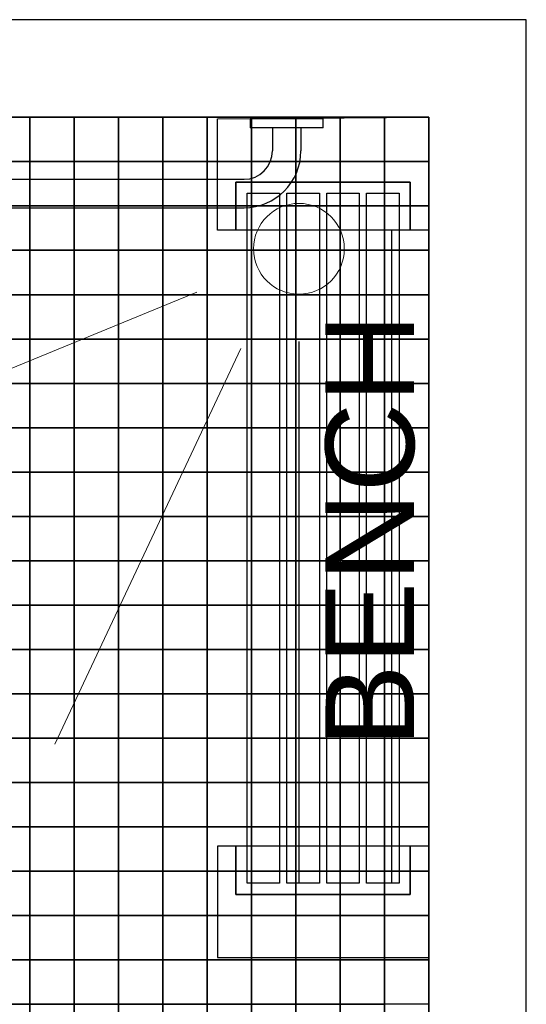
# Model space of a CAD drawing. Header units: millimetres. Extents: x -115474967 to 444143, y -74377 to 241828222.
# Tile 284 of 590: x -186451 to -185879, y 268518 to 269628. Entities that reach past the tile are written whole.
import ezdxf

# ---------------------------------------------------------------- set-up
doc = ezdxf.new("R2010")
doc.units = ezdxf.units.MM
doc.header["$MEASUREMENT"] = 0
for name, color, linetype in [('00-2 Fittings', 8, 'Continuous'), ('00-2 Walls', 4, 'Continuous'), ('00-3 Elev 02', 1, 'Continuous'), ('00-3 Elev 04', 8, 'Continuous'), ('FITT-SANT', 5, 'Continuous'), ('WINDOWS_AND_DOORS', 1, 'Continuous')]:
    doc.layers.add(name, color=color, linetype=linetype)
doc.layers.add('G-____-____-TEXT', color=231, linetype='Continuous', lineweight=5)
doc.styles.add('Arial_2', font='arial.ttf', dxfattribs={"height": 150})

msp = doc.modelspace()

# ---------------------------------------------------------------- linework, layer by layer
at = {"layer": '00-2 Fittings', "color": 9, "true_color": 0xc7c8ca}
for points in [[(-186439.4286, 269518.06066), (-186439.4286, 269468.06066), (-186489.4286, 269468.06066), (-186489.4286, 269518.06066)], [(-186389.4286, 269518.06066), (-186389.4286, 269468.06066), (-186439.4286, 269468.06066), (-186439.4286, 269518.06066)], [(-186339.4286, 269518.06066), (-186339.4286, 269468.06066), (-186389.4286, 269468.06066), (-186389.4286, 269518.06066)], [(-186289.4286, 269518.06066), (-186289.4286, 269468.06066), (-186339.4286, 269468.06066), (-186339.4286, 269518.06066)], [(-186239.4286, 269518.06066), (-186239.4286, 269468.06066), (-186289.4286, 269468.06066), (-186289.4286, 269518.06066)], [(-186189.4286, 269518.06066), (-186189.4286, 269468.06066), (-186239.4286, 269468.06066), (-186239.4286, 269518.06066)], [(-186139.4286, 269518.06066), (-186139.4286, 269468.06066), (-186189.4286, 269468.06066), (-186189.4286, 269518.06066)], [(-186089.4286, 269518.06066), (-186089.4286, 269468.06066), (-186139.4286, 269468.06066), (-186139.4286, 269518.06066)], [(-186039.4286, 269518.06066), (-186039.4286, 269468.06066), (-186089.4286, 269468.06066), (-186089.4286, 269518.06066)], [(-185989.4286, 269518.06044), (-185989.4286, 269468.06044), (-186039.4286, 269468.06044), (-186039.4286, 269518.06044)], [(-186439.4286, 269468.06066), (-186439.4286, 269418.06066), (-186489.4286, 269418.06066), (-186489.4286, 269468.06066)], [(-186389.4286, 269468.06066), (-186389.4286, 269418.06066), (-186439.4286, 269418.06066), (-186439.4286, 269468.06066)], [(-186339.4286, 269468.06066), (-186339.4286, 269418.06066), (-186389.4286, 269418.06066), (-186389.4286, 269468.06066)], [(-186289.4286, 269468.06066), (-186289.4286, 269418.06066), (-186339.4286, 269418.06066), (-186339.4286, 269468.06066)], [(-186239.4286, 269468.06066), (-186239.4286, 269418.06066), (-186289.4286, 269418.06066), (-186289.4286, 269468.06066)], [(-186189.4286, 269468.06066), (-186189.4286, 269418.06066), (-186239.4286, 269418.06066), (-186239.4286, 269468.06066)], [(-186139.4286, 269468.06066), (-186139.4286, 269418.06066), (-186189.4286, 269418.06066), (-186189.4286, 269468.06066)], [(-186089.4286, 269468.06066), (-186089.4286, 269418.06066), (-186139.4286, 269418.06066), (-186139.4286, 269468.06066)], [(-186039.4286, 269468.06066), (-186039.4286, 269418.06066), (-186089.4286, 269418.06066), (-186089.4286, 269468.06066)], [(-185989.4286, 269468.06044), (-185989.4286, 269418.06044), (-186039.4286, 269418.06044), (-186039.4286, 269468.06044)], [(-186439.4286, 269418.06066), (-186439.4286, 269368.06066), (-186489.4286, 269368.06066), (-186489.4286, 269418.06066)], [(-186389.4286, 269418.06066), (-186389.4286, 269368.06066), (-186439.4286, 269368.06066), (-186439.4286, 269418.06066)], [(-186339.4286, 269418.06066), (-186339.4286, 269368.06066), (-186389.4286, 269368.06066), (-186389.4286, 269418.06066)], [(-186289.4286, 269418.06066), (-186289.4286, 269368.06066), (-186339.4286, 269368.06066), (-186339.4286, 269418.06066)], [(-186239.4286, 269418.06066), (-186239.4286, 269368.06066), (-186289.4286, 269368.06066), (-186289.4286, 269418.06066)], [(-186189.4286, 269418.06066), (-186189.4286, 269368.06066), (-186239.4286, 269368.06066), (-186239.4286, 269418.06066)], [(-186139.4286, 269418.06066), (-186139.4286, 269368.06066), (-186189.4286, 269368.06066), (-186189.4286, 269418.06066)], [(-186089.4286, 269418.06066), (-186089.4286, 269368.06066), (-186139.4286, 269368.06066), (-186139.4286, 269418.06066)], [(-186039.4286, 269418.06066), (-186039.4286, 269368.06066), (-186089.4286, 269368.06066), (-186089.4286, 269418.06066)], [(-185989.4286, 269418.06044), (-185989.4286, 269368.06044), (-186039.4286, 269368.06044), (-186039.4286, 269418.06044)], [(-186439.4286, 269368.06066), (-186439.4286, 269318.06066), (-186489.4286, 269318.06066), (-186489.4286, 269368.06066)], [(-186389.4286, 269368.06066), (-186389.4286, 269318.06066), (-186439.4286, 269318.06066), (-186439.4286, 269368.06066)], [(-186339.4286, 269368.06066), (-186339.4286, 269318.06066), (-186389.4286, 269318.06066), (-186389.4286, 269368.06066)], [(-186289.4286, 269368.06066), (-186289.4286, 269318.06066), (-186339.4286, 269318.06066), (-186339.4286, 269368.06066)], [(-186239.4286, 269368.06066), (-186239.4286, 269318.06066), (-186289.4286, 269318.06066), (-186289.4286, 269368.06066)], [(-186189.4286, 269368.06066), (-186189.4286, 269318.06066), (-186239.4286, 269318.06066), (-186239.4286, 269368.06066)], [(-186139.4286, 269368.06066), (-186139.4286, 269318.06066), (-186189.4286, 269318.06066), (-186189.4286, 269368.06066)], [(-186089.4286, 269368.06066), (-186089.4286, 269318.06066), (-186139.4286, 269318.06066), (-186139.4286, 269368.06066)], [(-186039.4286, 269368.06066), (-186039.4286, 269318.06066), (-186089.4286, 269318.06066), (-186089.4286, 269368.06066)], [(-185989.4286, 269368.06044), (-185989.4286, 269318.06044), (-186039.4286, 269318.06044), (-186039.4286, 269368.06044)], [(-186439.4286, 269318.06066), (-186439.4286, 269268.06066), (-186489.4286, 269268.06066), (-186489.4286, 269318.06066)], [(-186389.4286, 269318.06066), (-186389.4286, 269268.06066), (-186439.4286, 269268.06066), (-186439.4286, 269318.06066)], [(-186339.4286, 269318.06066), (-186339.4286, 269268.06066), (-186389.4286, 269268.06066), (-186389.4286, 269318.06066)], [(-186289.4286, 269318.06066), (-186289.4286, 269268.06066), (-186339.4286, 269268.06066), (-186339.4286, 269318.06066)], [(-186239.4286, 269318.06066), (-186239.4286, 269268.06066), (-186289.4286, 269268.06066), (-186289.4286, 269318.06066)], [(-186189.4286, 269318.06066), (-186189.4286, 269268.06066), (-186239.4286, 269268.06066), (-186239.4286, 269318.06066)], [(-186139.4286, 269318.06066), (-186139.4286, 269268.06066), (-186189.4286, 269268.06066), (-186189.4286, 269318.06066)], [(-186089.4286, 269318.06066), (-186089.4286, 269268.06066), (-186139.4286, 269268.06066), (-186139.4286, 269318.06066)], [(-186039.4286, 269318.06066), (-186039.4286, 269268.06066), (-186089.4286, 269268.06066), (-186089.4286, 269318.06066)], [(-185989.4286, 269318.06044), (-185989.4286, 269268.06044), (-186039.4286, 269268.06044), (-186039.4286, 269318.06044)], [(-186439.4286, 269268.06066), (-186439.4286, 269218.06066), (-186489.4286, 269218.06066), (-186489.4286, 269268.06066)], [(-186389.4286, 269268.06066), (-186389.4286, 269218.06066), (-186439.4286, 269218.06066), (-186439.4286, 269268.06066)], [(-186339.4286, 269268.06066), (-186339.4286, 269218.06066), (-186389.4286, 269218.06066), (-186389.4286, 269268.06066)], [(-186289.4286, 269268.06066), (-186289.4286, 269218.06066), (-186339.4286, 269218.06066), (-186339.4286, 269268.06066)], [(-186239.4286, 269268.06066), (-186239.4286, 269218.06066), (-186289.4286, 269218.06066), (-186289.4286, 269268.06066)], [(-186189.4286, 269268.06066), (-186189.4286, 269218.06066), (-186239.4286, 269218.06066), (-186239.4286, 269268.06066)], [(-186139.4286, 269268.06066), (-186139.4286, 269218.06066), (-186189.4286, 269218.06066), (-186189.4286, 269268.06066)], [(-186089.4286, 269268.06066), (-186089.4286, 269218.06066), (-186139.4286, 269218.06066), (-186139.4286, 269268.06066)], [(-186039.4286, 269268.06066), (-186039.4286, 269218.06066), (-186089.4286, 269218.06066), (-186089.4286, 269268.06066)], [(-185989.4286, 269268.06044), (-185989.4286, 269218.06044), (-186039.4286, 269218.06044), (-186039.4286, 269268.06044)], [(-186439.4286, 269218.06066), (-186439.4286, 269168.06066), (-186489.4286, 269168.06066), (-186489.4286, 269218.06066)], [(-186389.4286, 269218.06066), (-186389.4286, 269168.06066), (-186439.4286, 269168.06066), (-186439.4286, 269218.06066)], [(-186339.4286, 269218.06066), (-186339.4286, 269168.06066), (-186389.4286, 269168.06066), (-186389.4286, 269218.06066)], [(-186289.4286, 269218.06066), (-186289.4286, 269168.06066), (-186339.4286, 269168.06066), (-186339.4286, 269218.06066)], [(-186239.4286, 269218.06066), (-186239.4286, 269168.06066), (-186289.4286, 269168.06066), (-186289.4286, 269218.06066)], [(-186189.4286, 269218.06066), (-186189.4286, 269168.06066), (-186239.4286, 269168.06066), (-186239.4286, 269218.06066)], [(-186139.4286, 269218.06066), (-186139.4286, 269168.06066), (-186189.4286, 269168.06066), (-186189.4286, 269218.06066)], [(-186089.4286, 269218.06066), (-186089.4286, 269168.06066), (-186139.4286, 269168.06066), (-186139.4286, 269218.06066)], [(-186039.4286, 269218.06066), (-186039.4286, 269168.06066), (-186089.4286, 269168.06066), (-186089.4286, 269218.06066)], [(-185989.4286, 269218.06044), (-185989.4286, 269168.06044), (-186039.4286, 269168.06044), (-186039.4286, 269218.06044)], [(-186439.4286, 269168.06066), (-186439.4286, 269118.06066), (-186489.4286, 269118.06066), (-186489.4286, 269168.06066)], [(-186389.4286, 269168.06066), (-186389.4286, 269118.06066), (-186439.4286, 269118.06066), (-186439.4286, 269168.06066)], [(-186339.4286, 269168.06066), (-186339.4286, 269118.06066), (-186389.4286, 269118.06066), (-186389.4286, 269168.06066)], [(-186289.4286, 269168.06066), (-186289.4286, 269118.06066), (-186339.4286, 269118.06066), (-186339.4286, 269168.06066)], [(-186239.4286, 269168.06066), (-186239.4286, 269118.06066), (-186289.4286, 269118.06066), (-186289.4286, 269168.06066)], [(-186189.4286, 269168.06066), (-186189.4286, 269118.06066), (-186239.4286, 269118.06066), (-186239.4286, 269168.06066)], [(-186139.4286, 269168.06066), (-186139.4286, 269118.06066), (-186189.4286, 269118.06066), (-186189.4286, 269168.06066)], [(-186089.4286, 269168.06066), (-186089.4286, 269118.06066), (-186139.4286, 269118.06066), (-186139.4286, 269168.06066)], [(-186039.4286, 269168.06066), (-186039.4286, 269118.06066), (-186089.4286, 269118.06066), (-186089.4286, 269168.06066)], [(-185989.4286, 269168.06044), (-185989.4286, 269118.06044), (-186039.4286, 269118.06044), (-186039.4286, 269168.06044)], [(-186439.4286, 269118.06066), (-186439.4286, 269068.06066), (-186489.4286, 269068.06066), (-186489.4286, 269118.06066)], [(-186389.4286, 269118.06066), (-186389.4286, 269068.06066), (-186439.4286, 269068.06066), (-186439.4286, 269118.06066)], [(-186339.4286, 269118.06066), (-186339.4286, 269068.06066), (-186389.4286, 269068.06066), (-186389.4286, 269118.06066)], [(-186289.4286, 269118.06066), (-186289.4286, 269068.06066), (-186339.4286, 269068.06066), (-186339.4286, 269118.06066)], [(-186239.4286, 269118.06066), (-186239.4286, 269068.06066), (-186289.4286, 269068.06066), (-186289.4286, 269118.06066)], [(-186189.4286, 269118.06066), (-186189.4286, 269068.06066), (-186239.4286, 269068.06066), (-186239.4286, 269118.06066)], [(-186139.4286, 269118.06066), (-186139.4286, 269068.06066), (-186189.4286, 269068.06066), (-186189.4286, 269118.06066)], [(-186089.4286, 269118.06066), (-186089.4286, 269068.06066), (-186139.4286, 269068.06066), (-186139.4286, 269118.06066)], [(-186039.4286, 269118.06066), (-186039.4286, 269068.06066), (-186089.4286, 269068.06066), (-186089.4286, 269118.06066)], [(-185989.4286, 269118.06044), (-185989.4286, 269068.06044), (-186039.4286, 269068.06044), (-186039.4286, 269118.06044)], [(-186439.4286, 269068.06066), (-186439.4286, 269018.06066), (-186489.4286, 269018.06066), (-186489.4286, 269068.06066)], [(-186389.4286, 269068.06066), (-186389.4286, 269018.06066), (-186439.4286, 269018.06066), (-186439.4286, 269068.06066)], [(-186339.4286, 269068.06066), (-186339.4286, 269018.06066), (-186389.4286, 269018.06066), (-186389.4286, 269068.06066)], [(-186289.4286, 269068.06066), (-186289.4286, 269018.06066), (-186339.4286, 269018.06066), (-186339.4286, 269068.06066)], [(-186239.4286, 269068.06066), (-186239.4286, 269018.06066), (-186289.4286, 269018.06066), (-186289.4286, 269068.06066)], [(-186189.4286, 269068.06066), (-186189.4286, 269018.06066), (-186239.4286, 269018.06066), (-186239.4286, 269068.06066)], [(-186139.4286, 269068.06066), (-186139.4286, 269018.06066), (-186189.4286, 269018.06066), (-186189.4286, 269068.06066)], [(-186089.4286, 269068.06066), (-186089.4286, 269018.06066), (-186139.4286, 269018.06066), (-186139.4286, 269068.06066)], [(-186039.4286, 269068.06066), (-186039.4286, 269018.06066), (-186089.4286, 269018.06066), (-186089.4286, 269068.06066)], [(-185989.4286, 269068.06044), (-185989.4286, 269018.06044), (-186039.4286, 269018.06044), (-186039.4286, 269068.06044)], [(-186439.4286, 269018.06066), (-186439.4286, 268968.06066), (-186489.4286, 268968.06066), (-186489.4286, 269018.06066)], [(-186389.4286, 269018.06066), (-186389.4286, 268968.06066), (-186439.4286, 268968.06066), (-186439.4286, 269018.06066)], [(-186339.4286, 269018.06066), (-186339.4286, 268968.06066), (-186389.4286, 268968.06066), (-186389.4286, 269018.06066)], [(-186289.4286, 269018.06066), (-186289.4286, 268968.06066), (-186339.4286, 268968.06066), (-186339.4286, 269018.06066)], [(-186239.4286, 269018.06066), (-186239.4286, 268968.06066), (-186289.4286, 268968.06066), (-186289.4286, 269018.06066)], [(-186189.4286, 269018.06066), (-186189.4286, 268968.06066), (-186239.4286, 268968.06066), (-186239.4286, 269018.06066)], [(-186139.4286, 269018.06066), (-186139.4286, 268968.06066), (-186189.4286, 268968.06066), (-186189.4286, 269018.06066)], [(-186089.4286, 269018.06066), (-186089.4286, 268968.06066), (-186139.4286, 268968.06066), (-186139.4286, 269018.06066)], [(-186039.4286, 269018.06066), (-186039.4286, 268968.06066), (-186089.4286, 268968.06066), (-186089.4286, 269018.06066)], [(-185989.4286, 269018.06044), (-185989.4286, 268968.06044), (-186039.4286, 268968.06044), (-186039.4286, 269018.06044)], [(-186439.4286, 268968.06066), (-186439.4286, 268918.06066), (-186489.4286, 268918.06066), (-186489.4286, 268968.06066)], [(-186389.4286, 268968.06066), (-186389.4286, 268918.06066), (-186439.4286, 268918.06066), (-186439.4286, 268968.06066)], [(-186339.4286, 268968.06066), (-186339.4286, 268918.06066), (-186389.4286, 268918.06066), (-186389.4286, 268968.06066)], [(-186289.4286, 268968.06066), (-186289.4286, 268918.06066), (-186339.4286, 268918.06066), (-186339.4286, 268968.06066)], [(-186239.4286, 268968.06066), (-186239.4286, 268918.06066), (-186289.4286, 268918.06066), (-186289.4286, 268968.06066)], [(-186189.4286, 268968.06066), (-186189.4286, 268918.06066), (-186239.4286, 268918.06066), (-186239.4286, 268968.06066)], [(-186139.4286, 268968.06066), (-186139.4286, 268918.06066), (-186189.4286, 268918.06066), (-186189.4286, 268968.06066)], [(-186089.4286, 268968.06066), (-186089.4286, 268918.06066), (-186139.4286, 268918.06066), (-186139.4286, 268968.06066)], [(-186039.4286, 268968.06066), (-186039.4286, 268918.06066), (-186089.4286, 268918.06066), (-186089.4286, 268968.06066)], [(-185989.4286, 268968.06044), (-185989.4286, 268918.06044), (-186039.4286, 268918.06044), (-186039.4286, 268968.06044)], [(-186439.4286, 268918.06066), (-186439.4286, 268868.06066), (-186489.4286, 268868.06066), (-186489.4286, 268918.06066)], [(-186389.4286, 268918.06066), (-186389.4286, 268868.06066), (-186439.4286, 268868.06066), (-186439.4286, 268918.06066)], [(-186339.4286, 268918.06066), (-186339.4286, 268868.06066), (-186389.4286, 268868.06066), (-186389.4286, 268918.06066)], [(-186289.4286, 268918.06066), (-186289.4286, 268868.06066), (-186339.4286, 268868.06066), (-186339.4286, 268918.06066)], [(-186239.4286, 268918.06066), (-186239.4286, 268868.06066), (-186289.4286, 268868.06066), (-186289.4286, 268918.06066)], [(-186189.4286, 268918.06066), (-186189.4286, 268868.06066), (-186239.4286, 268868.06066), (-186239.4286, 268918.06066)], [(-186139.4286, 268918.06066), (-186139.4286, 268868.06066), (-186189.4286, 268868.06066), (-186189.4286, 268918.06066)], [(-186089.4286, 268918.06066), (-186089.4286, 268868.06066), (-186139.4286, 268868.06066), (-186139.4286, 268918.06066)], [(-186039.4286, 268918.06066), (-186039.4286, 268868.06066), (-186089.4286, 268868.06066), (-186089.4286, 268918.06066)], [(-185989.4286, 268918.06044), (-185989.4286, 268868.06044), (-186039.4286, 268868.06044), (-186039.4286, 268918.06044)], [(-186439.4286, 268868.06066), (-186439.4286, 268818.06066), (-186489.4286, 268818.06066), (-186489.4286, 268868.06066)], [(-186389.4286, 268868.06066), (-186389.4286, 268818.06066), (-186439.4286, 268818.06066), (-186439.4286, 268868.06066)], [(-186339.4286, 268868.06066), (-186339.4286, 268818.06066), (-186389.4286, 268818.06066), (-186389.4286, 268868.06066)], [(-186289.4286, 268868.06066), (-186289.4286, 268818.06066), (-186339.4286, 268818.06066), (-186339.4286, 268868.06066)], [(-186239.4286, 268868.06066), (-186239.4286, 268818.06066), (-186289.4286, 268818.06066), (-186289.4286, 268868.06066)], [(-186189.4286, 268868.06066), (-186189.4286, 268818.06066), (-186239.4286, 268818.06066), (-186239.4286, 268868.06066)], [(-186139.4286, 268868.06066), (-186139.4286, 268818.06066), (-186189.4286, 268818.06066), (-186189.4286, 268868.06066)], [(-186089.4286, 268868.06066), (-186089.4286, 268818.06066), (-186139.4286, 268818.06066), (-186139.4286, 268868.06066)], [(-186039.4286, 268868.06066), (-186039.4286, 268818.06066), (-186089.4286, 268818.06066), (-186089.4286, 268868.06066)], [(-185989.4286, 268868.06044), (-185989.4286, 268818.06044), (-186039.4286, 268818.06044), (-186039.4286, 268868.06044)], [(-186439.4286, 268818.06066), (-186439.4286, 268768.06066), (-186489.4286, 268768.06066), (-186489.4286, 268818.06066)], [(-186389.4286, 268818.06066), (-186389.4286, 268768.06066), (-186439.4286, 268768.06066), (-186439.4286, 268818.06066)], [(-186339.4286, 268818.06066), (-186339.4286, 268768.06066), (-186389.4286, 268768.06066), (-186389.4286, 268818.06066)], [(-186289.4286, 268818.06066), (-186289.4286, 268768.06066), (-186339.4286, 268768.06066), (-186339.4286, 268818.06066)], [(-186239.4286, 268818.06066), (-186239.4286, 268768.06066), (-186289.4286, 268768.06066), (-186289.4286, 268818.06066)], [(-186189.4286, 268818.06066), (-186189.4286, 268768.06066), (-186239.4286, 268768.06066), (-186239.4286, 268818.06066)], [(-186139.4286, 268818.06066), (-186139.4286, 268768.06066), (-186189.4286, 268768.06066), (-186189.4286, 268818.06066)], [(-186089.4286, 268818.06066), (-186089.4286, 268768.06066), (-186139.4286, 268768.06066), (-186139.4286, 268818.06066)], [(-186039.4286, 268818.06066), (-186039.4286, 268768.06066), (-186089.4286, 268768.06066), (-186089.4286, 268818.06066)], [(-185989.4286, 268818.06044), (-185989.4286, 268768.06044), (-186039.4286, 268768.06044), (-186039.4286, 268818.06044)], [(-186439.4286, 268768.06066), (-186439.4286, 268718.06066), (-186489.4286, 268718.06066), (-186489.4286, 268768.06066)], [(-186389.4286, 268768.06066), (-186389.4286, 268718.06066), (-186439.4286, 268718.06066), (-186439.4286, 268768.06066)], [(-186339.4286, 268768.06066), (-186339.4286, 268718.06066), (-186389.4286, 268718.06066), (-186389.4286, 268768.06066)], [(-186289.4286, 268768.06066), (-186289.4286, 268718.06066), (-186339.4286, 268718.06066), (-186339.4286, 268768.06066)], [(-186239.4286, 268768.06066), (-186239.4286, 268718.06066), (-186289.4286, 268718.06066), (-186289.4286, 268768.06066)], [(-186189.4286, 268768.06066), (-186189.4286, 268718.06066), (-186239.4286, 268718.06066), (-186239.4286, 268768.06066)], [(-186139.4286, 268768.06066), (-186139.4286, 268718.06066), (-186189.4286, 268718.06066), (-186189.4286, 268768.06066)], [(-186089.4286, 268768.06066), (-186089.4286, 268718.06066), (-186139.4286, 268718.06066), (-186139.4286, 268768.06066)], [(-186039.4286, 268768.06066), (-186039.4286, 268718.06066), (-186089.4286, 268718.06066), (-186089.4286, 268768.06066)], [(-185989.4286, 268768.06044), (-185989.4286, 268718.06044), (-186039.4286, 268718.06044), (-186039.4286, 268768.06044)], [(-186439.4286, 268718.06066), (-186439.4286, 268668.06066), (-186489.4286, 268668.06066), (-186489.4286, 268718.06066)], [(-186389.4286, 268718.06066), (-186389.4286, 268668.06066), (-186439.4286, 268668.06066), (-186439.4286, 268718.06066)], [(-186339.4286, 268718.06066), (-186339.4286, 268668.06066), (-186389.4286, 268668.06066), (-186389.4286, 268718.06066)], [(-186289.4286, 268718.06066), (-186289.4286, 268668.06066), (-186339.4286, 268668.06066), (-186339.4286, 268718.06066)], [(-186239.4286, 268718.06066), (-186239.4286, 268668.06066), (-186289.4286, 268668.06066), (-186289.4286, 268718.06066)], [(-186189.4286, 268718.06066), (-186189.4286, 268668.06066), (-186239.4286, 268668.06066), (-186239.4286, 268718.06066)], [(-186139.4286, 268718.06066), (-186139.4286, 268668.06066), (-186189.4286, 268668.06066), (-186189.4286, 268718.06066)], [(-186089.4286, 268718.06066), (-186089.4286, 268668.06066), (-186139.4286, 268668.06066), (-186139.4286, 268718.06066)], [(-186039.4286, 268718.06066), (-186039.4286, 268668.06066), (-186089.4286, 268668.06066), (-186089.4286, 268718.06066)], [(-185989.4286, 268718.06044), (-185989.4286, 268668.06044), (-186039.4286, 268668.06044), (-186039.4286, 268718.06044)], [(-186439.4286, 268668.06066), (-186439.4286, 268618.06066), (-186489.4286, 268618.06066), (-186489.4286, 268668.06066)], [(-186389.4286, 268668.06066), (-186389.4286, 268618.06066), (-186439.4286, 268618.06066), (-186439.4286, 268668.06066)], [(-186339.4286, 268668.06066), (-186339.4286, 268618.06066), (-186389.4286, 268618.06066), (-186389.4286, 268668.06066)], [(-186289.4286, 268668.06066), (-186289.4286, 268618.06066), (-186339.4286, 268618.06066), (-186339.4286, 268668.06066)], [(-186239.4286, 268668.06066), (-186239.4286, 268618.06066), (-186289.4286, 268618.06066), (-186289.4286, 268668.06066)], [(-186189.4286, 268668.06066), (-186189.4286, 268618.06066), (-186239.4286, 268618.06066), (-186239.4286, 268668.06066)], [(-186139.4286, 268668.06066), (-186139.4286, 268618.06066), (-186189.4286, 268618.06066), (-186189.4286, 268668.06066)], [(-186089.4286, 268668.06066), (-186089.4286, 268618.06066), (-186139.4286, 268618.06066), (-186139.4286, 268668.06066)], [(-186039.4286, 268668.06066), (-186039.4286, 268618.06066), (-186089.4286, 268618.06066), (-186089.4286, 268668.06066)], [(-185989.4286, 268668.06044), (-185989.4286, 268618.06044), (-186039.4286, 268618.06044), (-186039.4286, 268668.06044)], [(-186439.4286, 268618.06066), (-186439.4286, 268568.06066), (-186489.4286, 268568.06066), (-186489.4286, 268618.06066)], [(-186389.4286, 268618.06066), (-186389.4286, 268568.06066), (-186439.4286, 268568.06066), (-186439.4286, 268618.06066)], [(-186339.4286, 268618.06066), (-186339.4286, 268568.06066), (-186389.4286, 268568.06066), (-186389.4286, 268618.06066)], [(-186289.4286, 268618.06066), (-186289.4286, 268568.06066), (-186339.4286, 268568.06066), (-186339.4286, 268618.06066)], [(-186239.4286, 268618.06066), (-186239.4286, 268568.06066), (-186289.4286, 268568.06066), (-186289.4286, 268618.06066)], [(-186189.4286, 268618.06066), (-186189.4286, 268568.06066), (-186239.4286, 268568.06066), (-186239.4286, 268618.06066)], [(-186139.4286, 268618.06066), (-186139.4286, 268568.06066), (-186189.4286, 268568.06066), (-186189.4286, 268618.06066)], [(-186089.4286, 268618.06066), (-186089.4286, 268568.06066), (-186139.4286, 268568.06066), (-186139.4286, 268618.06066)], [(-186039.4286, 268618.06066), (-186039.4286, 268568.06066), (-186089.4286, 268568.06066), (-186089.4286, 268618.06066)], [(-185989.4286, 268618.06044), (-185989.4286, 268568.06044), (-186039.4286, 268568.06044), (-186039.4286, 268618.06044)], [(-186439.4286, 268568.06066), (-186439.4286, 268518.06066), (-186489.4286, 268518.06066), (-186489.4286, 268568.06066)], [(-186389.4286, 268568.06066), (-186389.4286, 268518.06066), (-186439.4286, 268518.06066), (-186439.4286, 268568.06066)], [(-186339.4286, 268568.06066), (-186339.4286, 268518.06066), (-186389.4286, 268518.06066), (-186389.4286, 268568.06066)], [(-186289.4286, 268568.06066), (-186289.4286, 268518.06066), (-186339.4286, 268518.06066), (-186339.4286, 268568.06066)], [(-186239.4286, 268568.06066), (-186239.4286, 268518.06066), (-186289.4286, 268518.06066), (-186289.4286, 268568.06066)], [(-186189.4286, 268568.06066), (-186189.4286, 268518.06066), (-186239.4286, 268518.06066), (-186239.4286, 268568.06066)], [(-186139.4286, 268568.06066), (-186139.4286, 268518.06066), (-186189.4286, 268518.06066), (-186189.4286, 268568.06066)], [(-186089.4286, 268568.06066), (-186089.4286, 268518.06066), (-186139.4286, 268518.06066), (-186139.4286, 268568.06066)], [(-186039.4286, 268568.06066), (-186039.4286, 268518.06066), (-186089.4286, 268518.06066), (-186089.4286, 268568.06066)], [(-185989.4286, 268568.06044), (-185989.4286, 268518.06044), (-186039.4286, 268518.06044), (-186039.4286, 268568.06044)], [(-186439.4286, 268518.06066), (-186439.4286, 268468.06066), (-186489.4286, 268468.06066), (-186489.4286, 268518.06066)], [(-186389.4286, 268518.06066), (-186389.4286, 268468.06066), (-186439.4286, 268468.06066), (-186439.4286, 268518.06066)], [(-186339.4286, 268518.06066), (-186339.4286, 268468.06066), (-186389.4286, 268468.06066), (-186389.4286, 268518.06066)], [(-186289.4286, 268518.06066), (-186289.4286, 268468.06066), (-186339.4286, 268468.06066), (-186339.4286, 268518.06066)], [(-186239.4286, 268518.06066), (-186239.4286, 268468.06066), (-186289.4286, 268468.06066), (-186289.4286, 268518.06066)], [(-186189.4286, 268518.06066), (-186189.4286, 268468.06066), (-186239.4286, 268468.06066), (-186239.4286, 268518.06066)], [(-186139.4286, 268518.06066), (-186139.4286, 268468.06066), (-186189.4286, 268468.06066), (-186189.4286, 268518.06066)], [(-186089.4286, 268518.06066), (-186089.4286, 268468.06066), (-186139.4286, 268468.06066), (-186139.4286, 268518.06066)], [(-186039.4286, 268518.06066), (-186039.4286, 268468.06066), (-186089.4286, 268468.06066), (-186089.4286, 268518.06066)]]:
    msp.add_lwpolyline(points, close=True, dxfattribs=at)
at = {"layer": '00-2 Walls'}
for p, q in [((-185879.35949, 269628.06066), (-188940.35574, 269628.06066)), ((-185879.42865, 267208.06016), (-185879.35949, 269628.06066)), ((-188940.35574, 269518.06064), (-185989.42865, 269518.06066)), ((-185989.42865, 269518.06066), (-185989.42865, 267318.06016))]:
    msp.add_line(p, q, dxfattribs=at)
for points in [[(-185879.35949, 269628.06066), (-188940.35574, 269628.06066)], [(-185879.42865, 267208.06016), (-185879.35949, 269628.06066)], [(-188940.35574, 269518.06064), (-185989.42865, 269518.06066)], [(-185989.42865, 269516.11638), (-185989.42865, 267316.11681)]]:
    msp.add_lwpolyline(points, dxfattribs=at)
at = {"layer": '00-3 Elev 02'}
for points in [[(-186339.4286, 269468.06066), (-186339.4286, 269518.06088), (-186639.4286, 269518.06088), (-186639.4286, 269468.06066)], [(-186039.4286, 269468.06066), (-186039.4286, 269518.06088), (-186339.4286, 269518.06088), (-186339.4286, 269468.06066)], [(-185989.4286, 269468.06044), (-185989.4286, 269518.06066), (-186039.4286, 269518.06066), (-186039.4286, 269468.06044)], [(-186339.4286, 269168.06066), (-186339.4286, 269468.06066), (-186639.4286, 269468.06066), (-186639.4286, 269168.06066)], [(-186039.4286, 269168.06066), (-186039.4286, 269468.06066), (-186339.4286, 269468.06066), (-186339.4286, 269168.06066)], [(-185989.4286, 269168.06044), (-185989.4286, 269468.06044), (-186039.4286, 269468.06044), (-186039.4286, 269168.06044)], [(-186339.4286, 268868.06066), (-186339.4286, 269168.06066), (-186639.4286, 269168.06066), (-186639.4286, 268868.06066)], [(-186039.4286, 268868.06066), (-186039.4286, 269168.06066), (-186339.4286, 269168.06066), (-186339.4286, 268868.06066)], [(-185989.4286, 268868.06044), (-185989.4286, 269168.06044), (-186039.4286, 269168.06044), (-186039.4286, 268868.06044)], [(-186339.4286, 268568.06066), (-186339.4286, 268868.06066), (-186639.4286, 268868.06066), (-186639.4286, 268568.06066)], [(-186039.4286, 268568.06066), (-186039.4286, 268868.06066), (-186339.4286, 268868.06066), (-186339.4286, 268568.06066)], [(-185989.4286, 268568.06044), (-185989.4286, 268868.06044), (-186039.4286, 268868.06044), (-186039.4286, 268568.06044)], [(-186339.4286, 268268.06066), (-186339.4286, 268568.06066), (-186639.4286, 268568.06066), (-186639.4286, 268268.06066)], [(-186039.4286, 268268.06066), (-186039.4286, 268568.06066), (-186339.4286, 268568.06066), (-186339.4286, 268268.06066)], [(-185989.4286, 268268.06044), (-185989.4286, 268568.06044), (-186039.4286, 268568.06044), (-186039.4286, 268268.06044)]]:
    msp.add_lwpolyline(points, close=True, dxfattribs=at)
at = {"layer": '00-3 Elev 04', "linetype": 'Continuous'}
for p, q in [((-186227.79228, 269516.11638), (-185989.42865, 269518.06066)), ((-186227.79228, 269390.66183), (-186227.79228, 269516.11638)), ((-185989.42865, 269516.11638), (-185989.42865, 269390.66183)), ((-186010.33774, 269445.02547), (-186206.88319, 269445.02547)), ((-186206.88319, 269445.02547), (-186206.88319, 269390.66183)), ((-186206.88319, 269390.66183), (-186206.88319, 269445.02547)), ((-186206.88319, 269445.02547), (-186010.33774, 269445.02547)), ((-186010.33774, 269390.66183), (-186010.33774, 269445.02547)), ((-186010.33774, 269445.02547), (-186010.33774, 269390.66183)), ((-186194.33774, 268654.48002), (-186194.33774, 269432.48002)), ((-186194.33774, 269432.48002), (-186157.74683, 269432.48002)), ((-186157.74683, 269432.48002), (-186157.74683, 268654.48002)), ((-186149.38319, 268654.48002), (-186149.38319, 269432.48002)), ((-186149.38319, 269432.48002), (-186112.79228, 269432.48002)), ((-186112.79228, 269432.48002), (-186112.79228, 268654.48002)), ((-186104.42865, 268654.48002), (-186104.42865, 269432.48002)), ((-186104.42865, 269432.48002), (-186067.83774, 269432.48002)), ((-186067.83774, 269432.48002), (-186067.83774, 268654.48002)), ((-186059.4741, 268654.48002), (-186059.4741, 269432.48002)), ((-186059.4741, 269432.48002), (-186022.88319, 269432.48002)), ((-186022.88319, 269432.48002), (-186022.88319, 268654.48002)), ((-186206.88319, 269390.66183), (-186227.79228, 269390.66183)), ((-186010.33774, 269390.66183), (-186206.88319, 269390.66183)), ((-186031.24683, 269390.66183), (-186031.24683, 268654.48002)), ((-185989.42865, 269390.66183), (-186010.33774, 269390.66183)), ((-186135.79228, 269265.20729), (-186135.79228, 268654.48002)), ((-186227.79228, 268696.2982), (-186227.79228, 268570.84365)), ((-186206.88319, 268696.2982), (-186227.79228, 268696.2982)), ((-186206.88319, 268641.93456), (-186206.88319, 268696.2982)), ((-186206.88319, 268696.2982), (-186206.88319, 268641.93456)), ((-186010.33774, 268696.2982), (-186206.88319, 268696.2982)), ((-186010.33774, 268696.2982), (-186010.33774, 268641.93456)), ((-185989.42865, 268696.2982), (-186010.33774, 268696.2982)), ((-186010.33774, 268641.93456), (-186010.33774, 268696.2982)), ((-185989.42865, 268570.84365), (-185989.42865, 268696.2982)), ((-186157.74683, 268654.48002), (-186194.33774, 268654.48002)), ((-186112.79228, 268654.48002), (-186149.38319, 268654.48002)), ((-186067.83774, 268654.48002), (-186104.42865, 268654.48002)), ((-186022.88319, 268654.48002), (-186059.4741, 268654.48002)), ((-186010.33774, 268641.93456), (-186206.88319, 268641.93456)), ((-186206.88319, 268641.93456), (-186010.33774, 268641.93456)), ((-186227.79228, 268570.84365), (-185989.42865, 268570.84365))]:
    msp.add_line(p, q, dxfattribs=at)
at = {"layer": 'FITT-SANT', "color": 4}
for p, q in [((-186190.61047, 269516.11878), (-186190.61047, 269506.11638)), ((-186108.61047, 269516.11638), (-186190.61047, 269516.11638)), ((-186108.61047, 269506.11638), (-186108.61047, 269516.11638)), ((-186108.61047, 269506.11638), (-186190.61047, 269506.11638)), ((-186165.61047, 269506.11638), (-186165.61047, 269480.11878)), ((-186133.61047, 269506.11638), (-186133.61047, 269480.11878)), ((-186605.111, 269448.12321), (-186197.61047, 269448.11878)), ((-186604.35882, 269416.1232), (-186197.61047, 269416.11878))]:
    msp.add_line(p, q, dxfattribs=at)
for radius in [64, 32]:
    msp.add_arc((-186197.61047, 269480.11878), radius, 270, 0, dxfattribs=at)
at = {"layer": 'WINDOWS_AND_DOORS', "linetype": 'Continuous', "lineweight": 0}
for p, q in [((-186706.89079, 269134.04729), (-186250.81868, 269320.89008)), ((-186411.02042, 268811.33759), (-186201.20641, 269257.30854)), ((-186135.79228, 268811.33759), (-186135.79228, 269257.30854))]:
    msp.add_line(p, q, dxfattribs=at)
msp.add_circle((-186135.79228, 269369.75274), 51.17084, dxfattribs=at)

# ---------------------------------------------------------------- texts
at = {"layer": 'G-____-____-TEXT', "color": 7, "insert": (-186105.8444, 268807.9802), "char_height": 100, "width": 291.81425, "attachment_point": 1, "rotation": 90, "style": 'Arial_2'}
msp.add_mtext('BENCH', dxfattribs=at)

doc.saveas('drawing.dxf')
